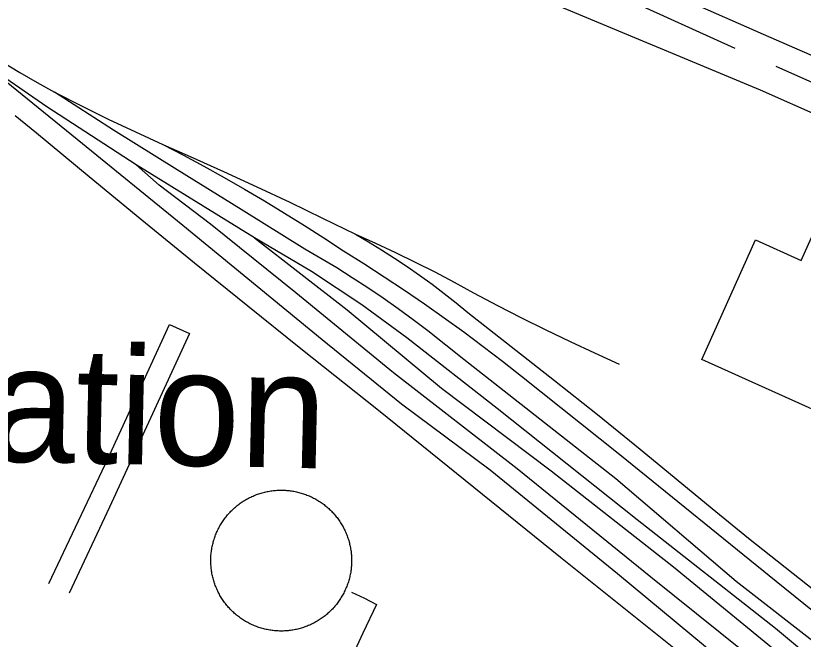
# Model space of a CAD drawing. Extents: x 3677843 to 3715951, y 511991 to 537744.
# Drawn here: x 3711233 to 3711794, y 525593 to 526037 of the extents above; entities that cross this region are included whole.
import ezdxf

# ---------------------------------------------------------------- set-up
doc = ezdxf.new("R2010")
doc.units = 0
for name, color, linetype in [('V-BLDG-OTLN', 7, 'Continuous'), ('V-DOMW-TANK', 7, 'Continuous'), ('V-RAIL-TRAK', 7, 'Continuous'), ('V-SITE-OTLN', 7, 'Continuous'), ('V-SITE-OTLN-IDEN', 7, 'Continuous'), ('V-TOPO-SHOR', 7, 'Continuous'), ('V-UTIL-LINE', 7, 'Continuous')]:
    doc.layers.add(name, color=color, linetype=linetype)

msp = doc.modelspace()

# ---------------------------------------------------------------- linework, layer by layer
at = {"layer": 'V-BLDG-OTLN'}
msp.add_lwpolyline([(3711877.21, 525722.11), (3711722.04, 525791.85), (3711760.33, 525877.03), (3711792.87, 525862.4), (3711813, 525907.19), (3711868.23, 525882.37), (3711848.25, 525837.91), (3711915.64, 525807.62)], close=True, dxfattribs=at)
at = {"layer": 'V-DOMW-TANK'}
for points in [[(3711377.46, 525670.97), (3711377.85, 525671.75), (3711378.26, 525672.52), (3711378.69, 525673.29), (3711379.12, 525674.05), (3711379.57, 525674.8), (3711380.04, 525675.54), (3711380.51, 525676.28), (3711381, 525677.01), (3711381.5, 525677.72), (3711382.02, 525678.43), (3711382.54, 525679.13), (3711383.08, 525679.82), (3711383.63, 525680.5), (3711384.19, 525681.18), (3711384.77, 525681.84), (3711385.35, 525682.49), (3711385.95, 525683.13), (3711386.56, 525683.76), (3711387.17, 525684.38), (3711387.81, 525684.99), (3711388.44, 525685.59), (3711389.1, 525686.18), (3711389.75, 525686.75), (3711390.42, 525687.32), (3711391.1, 525687.87), (3711391.79, 525688.41), (3711392.49, 525688.94), (3711393.2, 525689.45), (3711393.92, 525689.95), (3711394.64, 525690.45), (3711395.38, 525690.92), (3711396.12, 525691.39), (3711396.87, 525691.84), (3711397.63, 525692.28), (3711398.39, 525692.71), (3711399.17, 525693.11), (3711399.95, 525693.52), (3711400.73, 525693.9), (3711401.52, 525694.27), (3711402.33, 525694.63), (3711403.13, 525694.97), (3711403.94, 525695.3), (3711404.76, 525695.62), (3711405.58, 525695.92), (3711406.41, 525696.2), (3711407.24, 525696.47), (3711408.08, 525696.73), (3711408.92, 525696.97), (3711409.77, 525697.2), (3711410.62, 525697.41), (3711411.47, 525697.61), (3711412.33, 525697.8), (3711413.19, 525697.96), (3711414.05, 525698.12), (3711414.91, 525698.25), (3711415.78, 525698.38), (3711416.65, 525698.48), (3711417.52, 525698.58), (3711418.39, 525698.66), (3711419.27, 525698.72), (3711420.14, 525698.76), (3711421.02, 525698.8), (3711421.89, 525698.81), (3711422.77, 525698.81), (3711423.64, 525698.8), (3711424.52, 525698.77), (3711425.39, 525698.72), (3711426.27, 525698.67), (3711427.14, 525698.59), (3711428.01, 525698.5), (3711428.88, 525698.39), (3711429.75, 525698.27), (3711430.61, 525698.14), (3711431.48, 525697.99), (3711432.34, 525697.82), (3711433.19, 525697.64), (3711434.05, 525697.44), (3711434.9, 525697.23), (3711435.74, 525697.01), (3711436.58, 525696.77), (3711437.42, 525696.51), (3711438.26, 525696.24), (3711439.08, 525695.96), (3711439.91, 525695.66), (3711440.73, 525695.35), (3711441.54, 525695.02), (3711442.35, 525694.68), (3711443.15, 525694.32), (3711443.94, 525693.95), (3711444.73, 525693.57), (3711445.51, 525693.18), (3711446.28, 525692.77), (3711447.05, 525692.34), (3711447.81, 525691.9), (3711448.56, 525691.45), (3711449.3, 525690.99), (3711450.04, 525690.51), (3711450.77, 525690.03), (3711451.48, 525689.52), (3711452.19, 525689.01)], [(3711452.19, 525689.01), (3711452.89, 525688.48), (3711453.58, 525687.94), (3711454.27, 525687.4), (3711454.94, 525686.83), (3711455.6, 525686.26), (3711456.25, 525685.67), (3711456.89, 525685.08), (3711457.52, 525684.47), (3711458.14, 525683.85), (3711458.75, 525683.22), (3711459.35, 525682.58), (3711459.94, 525681.93), (3711460.51, 525681.27), (3711461.07, 525680.6), (3711461.63, 525679.92), (3711462.17, 525679.23), (3711462.69, 525678.53), (3711463.21, 525677.82), (3711463.71, 525677.11), (3711464.2, 525676.38), (3711464.68, 525675.65), (3711465.15, 525674.91), (3711465.6, 525674.16), (3711466.04, 525673.4), (3711466.46, 525672.63), (3711466.88, 525671.86), (3711467.27, 525671.08), (3711467.66, 525670.3), (3711468.03, 525669.5), (3711468.39, 525668.7), (3711468.73, 525667.89), (3711469.06, 525667.08), (3711469.38, 525666.27), (3711469.68, 525665.44), (3711469.96, 525664.61), (3711470.23, 525663.78), (3711470.49, 525662.95), (3711470.73, 525662.1), (3711470.96, 525661.26), (3711471.17, 525660.41), (3711471.37, 525659.56), (3711471.55, 525658.7), (3711471.72, 525657.84), (3711471.88, 525656.98), (3711472.02, 525656.11), (3711472.14, 525655.25), (3711472.24, 525654.38), (3711472.34, 525653.51), (3711472.41, 525652.63), (3711472.48, 525651.76), (3711472.52, 525650.89), (3711472.56, 525650.01), (3711472.57, 525649.14), (3711472.57, 525648.26), (3711472.56, 525647.38), (3711472.53, 525646.51), (3711472.49, 525645.63), (3711472.42, 525644.76), (3711472.35, 525643.89), (3711472.26, 525643.02), (3711472.15, 525642.15), (3711472.03, 525641.28), (3711471.9, 525640.41), (3711471.75, 525639.55), (3711471.58, 525638.69), (3711471.4, 525637.84), (3711471.2, 525636.98), (3711470.99, 525636.13), (3711470.77, 525635.28), (3711470.53, 525634.44), (3711470.27, 525633.6), (3711470, 525632.77), (3711469.72, 525631.94), (3711469.42, 525631.12), (3711469.11, 525630.3), (3711468.78, 525629.49), (3711468.44, 525628.68), (3711468.08, 525627.88), (3711467.71, 525627.09), (3711467.33, 525626.3), (3711466.93, 525625.52), (3711466.52, 525624.74), (3711466.1, 525623.98), (3711465.66, 525623.22), (3711465.21, 525622.47), (3711464.75, 525621.72), (3711464.27, 525620.99), (3711463.78, 525620.26), (3711463.28, 525619.54), (3711462.77, 525618.83), (3711462.24, 525618.13), (3711461.7, 525617.44), (3711461.15, 525616.76), (3711460.59, 525616.09), (3711460.02, 525615.43), (3711459.43, 525614.78), (3711458.84, 525614.14), (3711458.23, 525613.51), (3711457.61, 525612.89), (3711456.98, 525612.28)], [(3711380.58, 525620.88), (3711380.1, 525621.62), (3711379.64, 525622.36), (3711379.19, 525623.11), (3711378.75, 525623.87), (3711378.32, 525624.63), (3711377.91, 525625.41), (3711377.51, 525626.19), (3711377.13, 525626.97), (3711376.76, 525627.77), (3711376.4, 525628.57), (3711376.06, 525629.37), (3711375.73, 525630.18), (3711375.41, 525631), (3711375.11, 525631.82), (3711374.83, 525632.65), (3711374.55, 525633.48), (3711374.29, 525634.32), (3711374.05, 525635.16), (3711373.83, 525636.01), (3711373.61, 525636.86), (3711373.41, 525637.71), (3711373.23, 525638.57), (3711373.06, 525639.43), (3711372.91, 525640.29), (3711372.77, 525641.15), (3711372.65, 525642.02), (3711372.54, 525642.89), (3711372.45, 525643.76), (3711372.37, 525644.64), (3711372.31, 525645.51), (3711372.26, 525646.38), (3711372.23, 525647.26), (3711372.21, 525648.13), (3711372.21, 525649.01), (3711372.23, 525649.88), (3711372.26, 525650.76), (3711372.3, 525651.64), (3711372.36, 525652.51), (3711372.44, 525653.38), (3711372.53, 525654.25), (3711372.63, 525655.12), (3711372.75, 525655.99), (3711372.89, 525656.85), (3711373.04, 525657.72), (3711373.21, 525658.58), (3711373.39, 525659.43), (3711373.59, 525660.29), (3711373.79, 525661.14), (3711374.02, 525661.98), (3711374.26, 525662.82), (3711374.52, 525663.66), (3711374.78, 525664.5), (3711375.07, 525665.33), (3711375.37, 525666.15), (3711375.68, 525666.97), (3711376.01, 525667.78), (3711376.35, 525668.59), (3711376.7, 525669.39), (3711377.07, 525670.18), (3711377.46, 525670.97)], [(3711456.98, 525612.28), (3711456.34, 525611.68), (3711455.69, 525611.09), (3711455.03, 525610.52), (3711454.36, 525609.95), (3711453.68, 525609.4), (3711452.99, 525608.86), (3711452.29, 525608.33), (3711451.58, 525607.82), (3711450.87, 525607.31), (3711450.14, 525606.82), (3711449.41, 525606.34), (3711448.67, 525605.88), (3711447.92, 525605.43), (3711447.16, 525604.99), (3711446.39, 525604.56), (3711445.62, 525604.15), (3711444.84, 525603.75), (3711444.05, 525603.37), (3711443.26, 525602.99), (3711442.46, 525602.64), (3711441.66, 525602.3), (3711440.84, 525601.97), (3711440.02, 525601.65), (3711439.2, 525601.35), (3711438.37, 525601.06), (3711437.54, 525600.79), (3711436.71, 525600.54), (3711435.86, 525600.29), (3711435.02, 525600.07), (3711434.17, 525599.85), (3711433.31, 525599.66), (3711432.46, 525599.47), (3711431.6, 525599.3), (3711430.74, 525599.15), (3711429.87, 525599.01), (3711429, 525598.89), (3711428.14, 525598.78), (3711427.26, 525598.69), (3711426.39, 525598.61), (3711425.52, 525598.55), (3711424.65, 525598.5), (3711423.77, 525598.47), (3711422.89, 525598.45), (3711422.02, 525598.45), (3711421.14, 525598.47), (3711420.27, 525598.5), (3711419.39, 525598.54), (3711418.52, 525598.6), (3711417.64, 525598.68), (3711416.77, 525598.77), (3711415.91, 525598.87), (3711415.04, 525598.99), (3711414.17, 525599.13), (3711413.31, 525599.28), (3711412.45, 525599.45), (3711411.59, 525599.63), (3711410.74, 525599.82), (3711409.89, 525600.03), (3711409.04, 525600.26), (3711408.2, 525600.5), (3711407.36, 525600.76), (3711406.53, 525601.03), (3711405.7, 525601.31), (3711404.88, 525601.61), (3711404.06, 525601.92), (3711403.25, 525602.25), (3711402.44, 525602.59), (3711401.64, 525602.95), (3711400.85, 525603.31), (3711400.06, 525603.7), (3711399.28, 525604.09), (3711398.5, 525604.5), (3711397.74, 525604.93), (3711396.98, 525605.36), (3711396.23, 525605.81), (3711395.48, 525606.28), (3711394.75, 525606.75), (3711394.02, 525607.24), (3711393.3, 525607.74), (3711392.59, 525608.26), (3711391.89, 525608.78), (3711391.2, 525609.32), (3711390.52, 525609.87), (3711389.85, 525610.43), (3711389.19, 525611.01), (3711388.54, 525611.59), (3711387.9, 525612.19), (3711387.26, 525612.8), (3711386.64, 525613.42), (3711386.04, 525614.04), (3711385.44, 525614.69), (3711384.85, 525615.33), (3711384.27, 525616), (3711383.71, 525616.67), (3711383.16, 525617.35), (3711382.62, 525618.04), (3711382.09, 525618.73), (3711381.58, 525619.44), (3711381.07, 525620.16), (3711380.58, 525620.88)]]:
    msp.add_lwpolyline(points, dxfattribs=at)
at = {"layer": 'V-RAIL-TRAK'}
for points in [[(3712608.78, 524928.89), (3712566.67, 524961.81), (3712496.5, 525018.18), (3712438.35, 525066.07), (3712367.67, 525121.93), (3712286.46, 525188.78), (3712183.71, 525268.58), (3712094.48, 525340.91), (3712014.28, 525407.26), (3711931.07, 525474.1), (3711853.38, 525534.45), (3711774.67, 525600.3), (3711675.93, 525677.62), (3711576.18, 525756.93), (3711512.02, 525807.3), (3711479.94, 525830.74), (3711443.86, 525854.67), (3711403.28, 525878.59), (3711319.11, 525930.42), (3711255.47, 525971.79), (3711209.87, 526003.2), (3711188.31, 526019.66), (3711153.99, 526050.83)], [(3711714.42, 526046.19), (3711765.93, 526023.5), (3711817.52, 526001.02), (3711869.22, 525978.75), (3711921, 525956.69), (3712055.21, 525898.54), (3712072.95, 525890.85), (3712228.21, 525824.07), (3712393.49, 525752.33), (3712549.63, 525685.34), (3712688.33, 525624.2), (3712840.29, 525555.52), (3712950.6, 525499.98), (3713078.45, 525426.99), (3713187.84, 525363.42), (3713288.23, 525304.55), (3713393.82, 525246.64), (3713492.78, 525194.38), (3713618.25, 525126.59), (3713690.86, 525083.87)], [(3711224, 526003.72), (3711236.19, 525996.37), (3711248.48, 525989.19), (3711260.87, 525982.18), (3711279.98, 525972.55), (3711299.2, 525963.15), (3711318.54, 525953.99), (3711337.98, 525945.07), (3711357.54, 525936.39), (3711381.29, 525925.79), (3711404.94, 525914.97), (3711428.48, 525903.92), (3711451.92, 525892.64), (3711475.24, 525881.13), (3711484.64, 525875.66), (3711493.92, 525870), (3711503.08, 525864.16), (3711512.13, 525858.13), (3711521.05, 525851.91), (3711529.85, 525845.52), (3711538.51, 525838.95), (3711547.04, 525832.2), (3711555.42, 525825.29), (3711586.32, 525801.22), (3711617.09, 525776.99), (3711647.73, 525752.59), (3711678.23, 525728.02), (3711703.86, 525706.78), (3711729.6, 525685.69), (3711755.47, 525664.73), (3711781.46, 525643.93), (3711807.56, 525623.27)], [(3711209.87, 526003.2), (3711277.04, 525948.83), (3711352.23, 525887.47), (3711451.48, 525806.16), (3711508.12, 525760.26), (3711571.28, 525713.39), (3711662.01, 525639.56), (3711745.72, 525570.22), (3711849.49, 525486.42), (3711949.75, 525403.6), (3712037.47, 525333.27), (3712142.73, 525248.97), (3712231.45, 525178.64), (3712295.61, 525127.26), (3712351.72, 525084.85)], [(3711862.28, 525543.85), (3711746.5, 525633.63), (3711660.77, 525706.97), (3711552.5, 525791.76), (3711526.94, 525812.21), (3711516.42, 525820.16), (3711505.78, 525827.91), (3711495, 525835.49), (3711484.09, 525842.88), (3711473.06, 525850.08), (3711461.91, 525857.09), (3711450.63, 525863.91), (3711439.25, 525870.54), (3711393.74, 525898.66), (3711348.31, 525926.91), (3711302.96, 525955.27), (3711288.98, 525964.31), (3711274.94, 525973.28), (3711260.87, 525982.18)], [(3711232.92, 525965.76), (3711248.05, 525953.35), (3711285.47, 525922.32), (3711323.03, 525891.46), (3711360.71, 525860.75), (3711398.54, 525830.2), (3711436.48, 525799.82), (3711491.83, 525755.87), (3711621.38, 525650.98), (3711761.53, 525539.06), (3711894.61, 525431.24), (3711958.7, 525379.62), (3712008.85, 525339.24), (3712128.97, 525243.14), (3712229.08, 525163.45), (3712323.3, 525084.33), (3712405.74, 525019.3)], [(3711337.98, 525945.07), (3711352.71, 525937.39), (3711367.34, 525929.53), (3711381.86, 525921.48), (3711396.29, 525913.24), (3711410.6, 525904.82), (3711424.8, 525896.22), (3711438.9, 525887.44), (3711452.88, 525878.47), (3711466.74, 525869.33), (3711481.35, 525860.17), (3711495.83, 525850.82), (3711510.18, 525841.28), (3711524.41, 525831.54), (3711538.5, 525821.62), (3711552.47, 525811.51), (3711566.29, 525801.21), (3711579.98, 525790.74), (3711593.53, 525780.08), (3711663.71, 525724.21), (3711774.99, 525633.92), (3711887.27, 525543.64)], [(3712413.23, 525048.17), (3712359.59, 525093.57), (3712298.94, 525141.96), (3712207.2, 525215.28), (3712107.45, 525297.09), (3711989.15, 525392.87), (3711887.9, 525472.68), (3711784.63, 525557.48), (3711685.88, 525636.79), (3711590.64, 525714.11), (3711502.42, 525782.44), (3711432.75, 525839.31), (3711372.09, 525888.2), (3711335.5, 525916.12), (3711319.11, 525930.42)], [(3711475.24, 525881.13), (3711489.54, 525874.73), (3711503.74, 525868.11), (3711517.84, 525861.27), (3711531.83, 525854.21), (3711545.71, 525846.94), (3711559.48, 525839.46), (3711576.51, 525830.43), (3711593.65, 525821.62), (3711610.9, 525813.04), (3711628.27, 525804.68), (3711645.74, 525796.54), (3711663.31, 525788.63)], [(3711403.28, 525878.59), (3711469.44, 525827.21), (3711536.62, 525771.34), (3711614.8, 525712.49), (3711702.02, 525644.16), (3711787.74, 525573.82), (3711893.01, 525488.02), (3712000.27, 525404.22), (3712078.98, 525337.87), (3712175.72, 525261.06), (3712273.46, 525183.74), (3712372.73, 525099.93), (3712441.9, 525044.06), (3712500.42, 524996.01)]]:
    msp.add_lwpolyline(points, dxfattribs=at)
at = {"layer": 'V-SITE-OTLN'}
for p, q in [((3711582.44, 526059.55), (3711763.57, 525983.95)), ((3711763.57, 525983.95), (3711966.54, 525893.66))]:
    msp.add_line(p, q, dxfattribs=at)
at = {"layer": 'V-TOPO-SHOR'}
for points in [[(3711745.96, 526013.37), (3711667.17, 526049.22), (3711548.22, 526099.04), (3711411.77, 526158.71), (3711265.41, 526221.27), (3711117.31, 526283.82), (3711071.31, 526304.18)], [(3712032.84, 525888.82), (3711926.08, 525933.34), (3711775.11, 526000.63)]]:
    msp.add_lwpolyline(points, dxfattribs=at)
at = {"layer": 'V-UTIL-LINE'}
for points in [[(3711256.72, 525632.3), (3711298.99, 525721.64), (3711342.78, 525816.87), (3711356.99, 525810.28)], [(3711356.99, 525810.28), (3711300.02, 525686.62), (3711271.3, 525625.5)], [(3711472.39, 525626.21), (3711481.86, 525621.98), (3711490.39, 525617.26), (3711480.5, 525596.89), (3711474.85, 525584.57), (3711486.22, 525580.34), (3711481.99, 525569.45), (3711468.73, 525572.73), (3711452.73, 525537.19)]]:
    msp.add_lwpolyline(points, dxfattribs=at)

# ---------------------------------------------------------------- texts
at = {"layer": 'V-SITE-OTLN-IDEN'}
msp.add_text('Substation', height=83, rotation=358.7409, dxfattribs=at).set_placement((3710929.7, 525725.73))

doc.saveas('drawing.dxf')
